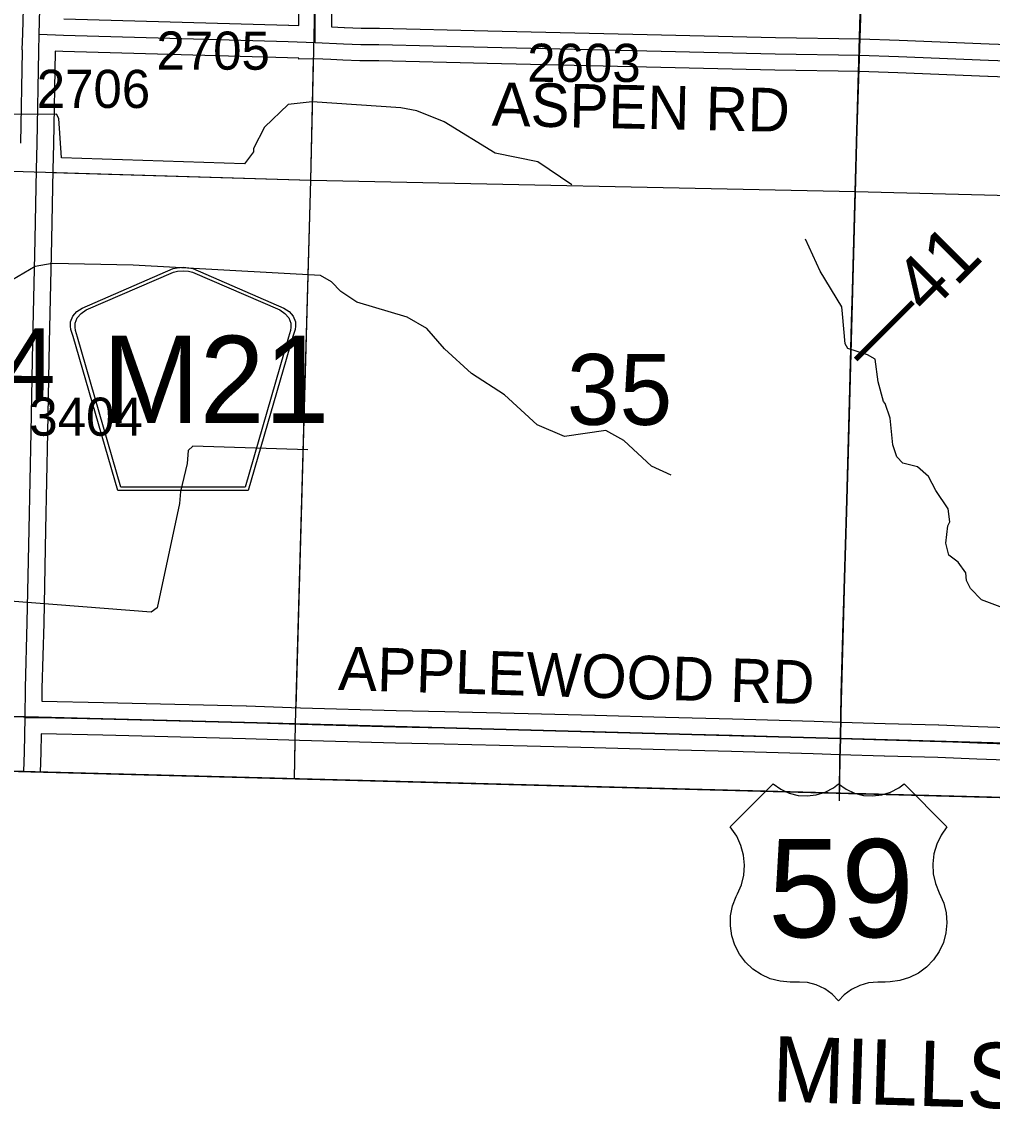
# Model space of a CAD drawing. Extents: x -132.8 to -73.3, y -60 to -26.
# Drawn here: x -100.748 to -98.967, y -57.527 to -55.522 of the extents above; entities that cross this region are included whole.
import ezdxf

# ---------------------------------------------------------------- set-up
doc = ezdxf.new("R2010")
doc.units = 0
for name, color, linetype in [('tdCoClipBndry', 7, 'Continuous'), ('tdCoCoBndry', 7, 'Continuous'), ('tdCoCoBndryTxt', 7, 'Continuous'), ('tdCoHydroRiver', 7, 'Continuous'), ('tdCoPriCL', 7, 'Continuous'), ('tdCoPrimary', 7, 'Continuous'), ('tdCoPriNonDiv', 7, 'Continuous'), ('tdCoPriNonDivCL', 7, 'Continuous'), ('tdCoSecRdNmbr', 7, 'Continuous'), ('tdCoSecRdTxt', 7, 'Continuous'), ('tdCoSecRteBand', 7, 'Continuous'), ('tdCoSecRteCL', 7, 'Continuous'), ('tdCoSectLine', 7, 'Continuous'), ('tdCoSectLinePart', 7, 'Continuous'), ('tdCoSectNmbr', 7, 'Continuous'), ('tdCoShieldCoRte', 7, 'Continuous'), ('tdCoShieldUsRte', 7, 'Continuous'), ('tdCoSurfGravel', 7, 'Continuous'), ('tdCoTwpBndryShd', 7, 'Continuous'), ('tdStHwyPriRefPost1', 7, 'Continuous')]:
    doc.layers.add(name, color=color, linetype=linetype)

msp = doc.modelspace()

# ---------------------------------------------------------------- linework, layer by layer
at = {"layer": 'tdCoClipBndry'}
msp.add_lwpolyline([(-85.7246, -34.3042), (-85.8518, -39.3105), (-85.8801, -41.2792), (-85.9018, -42.2789), (-85.908, -42.3117), (-85.95, -44.2727), (-85.9707, -45.2692), (-85.9836, -46.2708), (-86.0555, -49.2712), (-86.0681, -50.2676), (-86.1218, -52.1738), (-86.137, -53.174), (-86.1825, -55.1705), (-86.2204, -57.1749), (-86.2306, -57.2171), (-86.2512, -57.2452), (-86.2883, -57.2677), (-86.3227, -57.273), (-92.2767, -57.1319), (-95.2818, -57.0432), (-101.2395, -56.885), (-104.2146, -56.8258), (-105.2169, -56.7974), (-108.2085, -56.7373)], dxfattribs=at)
at = {"layer": 'tdCoCoBndry'}
for p, q in [((-101.2368, -56.785), (-100.2452, -56.8107)), ((-100.2452, -56.8107), (-101.2368, -56.785)), ((-100.2452, -56.8107), (-99.2456, -56.8371)), ((-99.2456, -56.8371), (-100.2452, -56.8107)), ((-99.2456, -56.8371), (-98.2362, -56.8674)), ((-98.2362, -56.8674), (-99.2456, -56.8371))]:
    msp.add_line(p, q, dxfattribs=at)
for points in [[(-108.2085, -56.7373), (-105.2169, -56.7974), (-104.2146, -56.8258), (-101.2395, -56.885), (-98.2384, -56.9647), (-98.2362, -56.8674), (-99.2456, -56.8371), (-100.2452, -56.8107), (-101.2368, -56.785), (-102.2388, -56.7627), (-103.2356, -56.7433), (-104.2123, -56.7258), (-105.2141, -56.6974), (-106.2091, -56.6762)], [(-86.3204, -57.173), (-87.3382, -57.146), (-88.3304, -57.1272), (-89.3189, -57.1023), (-90.323, -57.0783), (-91.3226, -57.0535), (-92.2743, -57.032), (-93.2761, -57.0041), (-94.2777, -56.9735), (-95.279, -56.9433), (-96.279, -56.9181), (-97.2777, -56.8905), (-97.7581, -56.8753), (-97.7712, -56.8754), (-98.2366, -56.8674), (-99.2459, -56.8371), (-100.2456, -56.8107), (-101.2372, -56.785), (-102.2392, -56.7627), (-103.2359, -56.7433), (-104.2127, -56.7258), (-105.2145, -56.6974), (-106.2094, -56.6762)], [(-90.3226, -57.0783), (-91.3222, -57.0535), (-92.2739, -57.032), (-93.2757, -57.0041), (-94.2773, -56.9735), (-95.2786, -56.9433), (-96.2786, -56.9181), (-97.2774, -56.8905), (-97.7578, -56.8753), (-97.7708, -56.8754), (-98.2362, -56.8674), (-99.2456, -56.8371), (-100.2452, -56.8107), (-101.2368, -56.785), (-102.2388, -56.7627), (-103.2356, -56.7433), (-104.2123, -56.7258), (-105.2141, -56.6974), (-106.2091, -56.6762)]]:
    msp.add_lwpolyline(points, dxfattribs=at)
at = {"layer": 'tdCoHydroRiver'}
for points in [[(-99.7385, -55.8213), (-99.8007, -55.7789), (-99.8793, -55.7629), (-99.9727, -55.7056), (-100.0228, -55.6855), (-100.0526, -55.6801), (-100.215, -55.6686), (-100.2593, -55.6739), (-100.3028, -55.7155), (-100.3226, -55.7545), (-100.3228, -55.7609), (-100.339, -55.7826), (-100.675, -55.7719), (-100.6797, -55.6992), (-100.6842, -55.6912), (-100.8863, -55.693)], [(-99.2419, -56.058), (-99.2432, -56.0454), (-99.2828, -55.9798), (-99.3099, -55.9208)], [(-99.5563, -56.3539), (-99.5922, -56.3373), (-99.6432, -56.2904), (-99.676, -56.2723), (-99.752, -56.2832), (-99.802, -56.2616), (-99.8623, -56.2066), (-99.923, -56.1674), (-99.9725, -56.1221), (-100.0048, -56.0851), (-100.0407, -56.0638), (-100.1332, -56.0365), (-100.1627, -56.0169), (-100.1797, -55.9991), (-100.2, -55.9876), (-100.5436, -55.9689), (-100.6919, -55.9656), (-100.7236, -55.9712), (-100.7652, -55.9955)], [(-99.2368, -56.1133), (-99.2419, -56.058)], [(-98.9383, -56.6012), (-98.9868, -56.5828), (-99.0069, -56.5618), (-99.0145, -56.5475), (-99.0157, -56.5332), (-99.0295, -56.514), (-99.0466, -56.501), (-99.0524, -56.4788), (-99.0485, -56.4473), (-99.0452, -56.4395), (-99.0478, -56.4158), (-99.0708, -56.3821), (-99.0844, -56.3566), (-99.1045, -56.3388), (-99.1312, -56.3318), (-99.142, -56.3206), (-99.1494, -56.2983), (-99.1546, -56.2493), (-99.1635, -56.2223), (-99.1666, -56.219), (-99.1768, -56.1825), (-99.1822, -56.1414), (-99.1962, -56.1332), (-99.2323, -56.1213), (-99.2368, -56.1133)], [(-100.2229, -56.3074), (-100.4342, -56.3011), (-100.4423, -56.3088), (-100.4444, -56.3324), (-100.4566, -56.3842), (-100.4586, -56.4062), (-100.4992, -56.5978), (-100.5104, -56.6054), (-101.0288, -56.5654)]]:
    msp.add_lwpolyline(points, dxfattribs=at)
at = {"layer": 'tdCoPriCL'}
msp.add_lwpolyline([(-99.2477, -56.9379), (-99.2467, -56.8747), (-99.2459, -56.8371), (-99.2442, -56.7568), (-99.2413, -56.6451), (-99.2383, -56.543), (-99.2346, -56.4207), (-99.2314, -56.3129), (-99.2287, -56.1958), (-99.2253, -56.0727), (-99.222, -55.9573), (-99.2186, -55.8365), (-99.2181, -55.8187), (-99.2154, -55.7201), (-99.2117, -55.5982), (-99.2112, -55.5831), (-99.2075, -55.4784)], dxfattribs=at)
at = {"layer": 'tdCoPrimary'}
for points in [[(-99.2455, -56.8371), (-99.2439, -56.7568), (-99.2409, -56.6451), (-99.2379, -56.543), (-99.2342, -56.4207), (-99.231, -56.3129), (-99.2283, -56.1958), (-99.2249, -56.0727), (-99.2217, -55.9573), (-99.2182, -55.8365), (-99.215, -55.7201), (-99.2113, -55.5982), (-99.2108, -55.5831), (-99.2071, -55.4784), (-99.2029, -55.3492), (-99.1997, -55.2343), (-99.196, -55.1216), (-99.1933, -55.0069), (-99.1911, -54.8932), (-99.1901, -54.8318), (-99.1894, -54.7822), (-99.1874, -54.6673), (-99.1867, -54.6246)], [(-99.2455, -56.8371), (-99.2439, -56.7568), (-99.2409, -56.6451), (-99.2379, -56.543), (-99.2342, -56.4207), (-99.231, -56.3129), (-99.2283, -56.1958), (-99.2249, -56.0727), (-99.2217, -55.9573), (-99.2182, -55.8365), (-99.215, -55.7201), (-99.2113, -55.5982), (-99.2108, -55.5831), (-99.2071, -55.4784), (-99.2029, -55.3492), (-99.1997, -55.2343), (-99.196, -55.1216), (-99.1933, -55.0069), (-99.1911, -54.8932), (-99.1901, -54.8318), (-99.1894, -54.7822), (-99.1874, -54.6673), (-99.1867, -54.6246)], [(-99.2473, -56.9379), (-99.2463, -56.8747), (-99.2455, -56.8371), (-99.2439, -56.7568), (-99.2409, -56.6451), (-99.2379, -56.543), (-99.2342, -56.4207), (-99.231, -56.3129), (-99.2283, -56.1958), (-99.2249, -56.0727), (-99.2217, -55.9573), (-99.2182, -55.8365), (-99.215, -55.7201), (-99.2113, -55.5982), (-99.2108, -55.5831), (-99.2071, -55.4784)], [(-99.2473, -56.9379), (-99.2463, -56.8747), (-99.2455, -56.8371)], [(-99.2473, -56.9379), (-99.2463, -56.8747), (-99.2455, -56.8371)]]:
    msp.add_lwpolyline(points, dxfattribs=at)
at = {"layer": 'tdCoPriNonDiv'}
msp.add_lwpolyline([(-99.0362, -47.9521), (-99.0366, -47.9722), (-99.0573, -48.946), (-99.0741, -49.7581), (-99.095, -50.4459), (-99.1049, -50.9246), (-99.1101, -51.1758), (-99.1165, -51.417), (-99.1254, -51.7857), (-99.1414, -52.253), (-99.1463, -52.5075), (-99.1621, -53.3487), (-99.1764, -54.1179), (-99.1858, -54.5457), (-99.1964, -55.1216), (-99.2154, -55.7201), (-99.2314, -56.3129), (-99.2413, -56.6451), (-99.2442, -56.7568), (-99.2459, -56.8371), (-99.2467, -56.8747), (-99.2479, -56.9518)], dxfattribs=at)
at = {"layer": 'tdCoPriNonDivCL'}
for points in [[(-99.2459, -56.8371), (-99.2442, -56.7568), (-99.2413, -56.6451), (-99.2383, -56.543), (-99.2346, -56.4207), (-99.2314, -56.3129), (-99.2287, -56.1958), (-99.2253, -56.0727), (-99.222, -55.9573), (-99.2186, -55.8365), (-99.2154, -55.7201), (-99.2117, -55.5982), (-99.2112, -55.5831), (-99.2075, -55.4784)], [(-99.2459, -56.8371), (-99.2442, -56.7568), (-99.2413, -56.6451), (-99.2383, -56.543), (-99.2346, -56.4207), (-99.2314, -56.3129), (-99.2287, -56.1958), (-99.2253, -56.0727), (-99.222, -55.9573), (-99.2186, -55.8365), (-99.2154, -55.7201), (-99.2117, -55.5982), (-99.2112, -55.5831), (-99.2075, -55.4784)], [(-99.2477, -56.9379), (-99.2467, -56.8747), (-99.2459, -56.8371)], [(-99.2477, -56.9379), (-99.2467, -56.8747), (-99.2459, -56.8371)]]:
    msp.add_lwpolyline(points, dxfattribs=at)
at = {"layer": 'tdCoSecRteBand'}
for points in [[(-100.7499, -55.7446), (-100.7467, -55.5757), (-100.7467, -55.5756), (-100.7467, -55.5755), (-100.7467, -55.5734), (-100.7472, -55.5734), (-100.7459, -55.5437), (-100.7423, -55.4044)], [(-100.6705, -55.5166), (-100.2584, -55.5282), (-100.2582, -55.5282), (-100.258, -55.5282), (-100.2396, -55.529), (-100.2397, -55.5031)], [(-100.1797, -55.5033), (-100.1796, -55.5313), (-100.1562, -55.5322), (-100.1561, -55.5322), (-100.1559, -55.5322), (-100.1254, -55.5336), (-100.0927, -55.5334), (-100.0922, -55.5334), (-100.0918, -55.5334), (-99.8925, -55.5383), (-99.6003, -55.5455), (-99.3649, -55.5509), (-99.2104, -55.5531), (-99.21, -55.5531), (-99.2097, -55.5531), (-99.1381, -55.5556), (-99.138, -55.5556), (-99.1379, -55.5556), (-98.9727, -55.5625), (-98.633, -55.5746)], [(-98.6351, -55.6346), (-98.975, -55.6225), (-98.975, -55.6225), (-98.9751, -55.6225), (-99.1403, -55.6156), (-99.2115, -55.613), (-99.3659, -55.6109), (-99.3661, -55.6109), (-99.3662, -55.6109), (-99.6017, -55.6055), (-99.6017, -55.6055), (-99.6017, -55.6055), (-99.894, -55.5983), (-99.894, -55.5983), (-99.894, -55.5983), (-100.0928, -55.5934), (-100.1258, -55.5936), (-100.1266, -55.5937), (-100.1275, -55.5936), (-100.1586, -55.5921), (-100.1806, -55.5913), (-100.21, -55.5902), (-100.2394, -55.5903), (-100.2394, -55.589), (-100.2406, -55.589), (-100.2602, -55.5882), (-100.6724, -55.5766), (-100.6726, -55.5766), (-100.6728, -55.5766), (-100.6867, -55.576), (-100.6867, -55.577), (-100.6899, -55.7458), (-100.6899, -55.7458), (-100.6899, -55.7459), (-100.6909, -55.7934), (-100.6936, -55.9222), (-100.6976, -56.1111), (-100.7008, -56.276), (-100.7042, -56.4541), (-100.7042, -56.4541), (-100.7042, -56.4541), (-100.7077, -56.6252), (-100.7077, -56.6253), (-100.7077, -56.6254), (-100.7109, -56.7453), (-100.7113, -56.7691), (-100.5981, -56.7715), (-100.5981, -56.7715), (-100.598, -56.7715), (-100.3359, -56.7777), (-100.3357, -56.7777), (-100.3356, -56.7777), (-100.2363, -56.7811), (-100.0609, -56.7858), (-99.9716, -56.788), (-99.819, -56.7917), (-99.6962, -56.7947), (-99.6962, -56.7947), (-99.6961, -56.7947), (-99.5667, -56.7982), (-99.4439, -56.8014), (-99.4438, -56.8014), (-99.4438, -56.8014), (-99.2941, -56.8056), (-99.294, -56.8056), (-99.294, -56.8056), (-99.2446, -56.8071), (-99.2445, -56.8071), (-99.2445, -56.8071), (-99.1636, -56.81), (-99.0657, -56.8122), (-99.0654, -56.8122), (-99.0651, -56.8122), (-98.9931, -56.8152), (-98.904, -56.8186)], [(-98.906, -56.8786), (-98.9955, -56.8751), (-98.9955, -56.8751), (-98.9956, -56.8751), (-99.0673, -56.8722), (-99.1652, -56.87), (-99.1654, -56.87), (-99.1655, -56.87), (-99.2466, -56.8671), (-99.2958, -56.8655), (-99.4454, -56.8613), (-99.5682, -56.8581), (-99.5682, -56.8581), (-99.5682, -56.8581), (-99.6977, -56.8547), (-99.8204, -56.8517), (-99.8204, -56.8517), (-99.8205, -56.8517), (-99.9731, -56.848), (-99.9731, -56.848), (-99.9731, -56.848), (-100.0624, -56.8458), (-100.0624, -56.8458), (-100.0624, -56.8458), (-100.238, -56.8411), (-100.2381, -56.8411), (-100.2383, -56.8411), (-100.3375, -56.8377), (-100.5994, -56.8315), (-100.7125, -56.8291), (-100.7125, -56.8298), (-100.7131, -56.8631), (-100.7131, -56.8631), (-100.7131, -56.8632), (-100.7139, -56.8989)]]:
    msp.add_lwpolyline(points, dxfattribs=at)
at = {"layer": 'tdCoSecRteCL'}
for points in [[(-100.7159, -55.5447), (-100.7123, -55.4052), (-100.7074, -55.2409), (-100.7024, -55.0718), (-100.6977, -54.905), (-100.6947, -54.7932), (-100.6946, -54.7891), (-100.694, -54.767), (-100.6933, -54.7411), (-100.6891, -54.6127), (-100.6876, -54.5697), (-100.6869, -54.5422)], [(-100.2095, -55.5601), (-100.2097, -55.5029), (-100.2079, -55.4327), (-100.2045, -55.2896), (-100.201, -55.1192), (-100.1971, -54.954), (-100.1951, -54.8688), (-100.1949, -54.8571), (-100.1941, -54.8275), (-100.1959, -54.8181), (-100.1993, -54.8124), (-100.2014, -54.8109), (-100.2045, -54.8085), (-100.2112, -54.8053), (-100.2235, -54.8041)], [(-100.7419, -56.7992), (-100.7409, -56.7446), (-100.7377, -56.6246), (-100.7342, -56.4535), (-100.7308, -56.2754), (-100.7276, -56.1105), (-100.7236, -55.9216), (-100.7209, -55.7928), (-100.7199, -55.7452), (-100.7167, -55.5763), (-100.7159, -55.5447)], [(-100.7159, -55.5447), (-100.6715, -55.5466), (-100.2592, -55.5582), (-100.2095, -55.5601)], [(-100.2095, -55.5601), (-100.1574, -55.5622), (-100.126, -55.5636), (-100.0925, -55.5634), (-99.8932, -55.5683), (-99.601, -55.5755), (-99.3655, -55.5809), (-99.2108, -55.5831), (-99.1391, -55.5856), (-98.9739, -55.5925), (-98.6341, -55.6046), (-98.2992, -55.6167), (-98.2437, -55.6184), (-98.212, -55.6194), (-98.1786, -55.6204), (-98.055, -55.6231), (-97.7909, -55.6278), (-97.7518, -55.6287)], [(-100.7439, -56.8981), (-100.7431, -56.8625), (-100.7419, -56.7992)], [(-100.7419, -56.7992), (-100.7154, -56.799), (-100.5988, -56.8015), (-100.3366, -56.8077), (-100.2372, -56.8111), (-100.0616, -56.8158), (-99.9724, -56.818), (-99.8197, -56.8217), (-99.6969, -56.8247), (-99.5674, -56.8281), (-99.4446, -56.8314), (-99.2949, -56.8355), (-99.2455, -56.8371), (-99.1645, -56.84), (-99.0663, -56.8422), (-98.9943, -56.8452), (-98.9048, -56.8486), (-98.82, -56.8501), (-98.7213, -56.8531), (-98.6222, -56.8563), (-98.4528, -56.8609), (-98.3519, -56.8642), (-98.2362, -56.8672)]]:
    msp.add_lwpolyline(points, dxfattribs=at)
at = {"layer": 'tdCoSectLine'}
for points in [[(-100.2177, -55.8128), (-100.194, -54.8052)], [(-99.2185, -55.8332), (-99.1905, -54.8318)], [(-101.2124, -55.7828), (-100.2177, -55.8128)], [(-100.2456, -56.8107), (-100.2177, -55.8128)], [(-100.2177, -55.8128), (-99.2185, -55.8332)], [(-99.2459, -56.8371), (-99.2185, -55.8332)], [(-99.2185, -55.8332), (-98.2229, -55.8593)], [(-101.2372, -56.785), (-100.2456, -56.8107)], [(-100.2475, -56.9113), (-100.2456, -56.8107)], [(-100.2456, -56.8107), (-99.2459, -56.8371)], [(-99.2474, -56.9379), (-99.2459, -56.8371)], [(-99.2459, -56.8371), (-98.2366, -56.8674)]]:
    msp.add_lwpolyline(points, dxfattribs=at)
at = {"layer": 'tdCoSectLinePart'}
for points in [[(-99.2107, -55.5531), (-99.1914, -54.8618)], [(-100.2177, -55.8128), (-100.2125, -55.5902)], [(-99.2185, -55.8332), (-99.2124, -55.613)], [(-100.6917, -55.7985), (-100.2177, -55.8128)], [(-100.2447, -56.7804), (-100.2177, -55.8128)], [(-100.2177, -55.8128), (-99.2185, -55.8332)], [(-99.2451, -56.8071), (-99.2185, -55.8332)], [(-99.2185, -55.8332), (-98.2229, -55.8593)], [(-100.2475, -56.9113), (-100.2461, -56.8404)], [(-99.2474, -56.9379), (-99.2464, -56.8671)]]:
    msp.add_lwpolyline(points, dxfattribs=at)
at = {"layer": 'tdCoShieldCoRte'}
for points in [[(-100.5718, -56.3825), (-100.6537, -56.0996), (-100.6576, -56.0865), (-100.6583, -56.0806), (-100.6583, -56.0727), (-100.6541, -56.0624), (-100.6468, -56.0539), (-100.6372, -56.0473), (-100.47, -55.9749), (-100.4625, -55.9733), (-100.452, -55.9724), (-100.4416, -55.9733), (-100.4341, -55.9749), (-100.2668, -56.0473), (-100.2572, -56.0539), (-100.25, -56.0624), (-100.2457, -56.0727), (-100.2457, -56.0806), (-100.2465, -56.0865), (-100.2503, -56.0996), (-100.3323, -56.3825)], [(-100.5659, -56.3762), (-100.6457, -56.1009), (-100.6494, -56.0883), (-100.6501, -56.0826), (-100.6501, -56.0751), (-100.646, -56.0652), (-100.639, -56.0571), (-100.6298, -56.0507), (-100.4693, -55.9812), (-100.462, -55.9796), (-100.452, -55.9788), (-100.442, -55.9796), (-100.4348, -55.9812), (-100.2742, -56.0507), (-100.265, -56.0571), (-100.258, -56.0652), (-100.254, -56.0751), (-100.254, -56.0826), (-100.2547, -56.0883), (-100.2584, -56.1009), (-100.3381, -56.3762)]]:
    msp.add_lwpolyline(points, close=True, dxfattribs=at)
at = {"layer": 'tdCoShieldUsRte'}
msp.add_lwpolyline([(-99.448, -56.9997), (-99.3691, -56.9208), (-99.3553, -56.9306), (-99.34, -56.9376), (-99.3236, -56.9418), (-99.3067, -56.9429), (-99.29, -56.9409), (-99.2738, -56.9359), (-99.2588, -56.928), (-99.2491, -56.9208), (-99.2353, -56.9306), (-99.22, -56.9376), (-99.2036, -56.9418), (-99.1867, -56.9429), (-99.1699, -56.9409), (-99.1538, -56.9359), (-99.1388, -56.928), (-99.1291, -56.9208), (-99.0503, -56.9997), (-99.061, -57.0147), (-99.069, -57.0312), (-99.0742, -57.0489), (-99.0764, -57.0671), (-99.0754, -57.0855), (-99.0714, -57.1035), (-99.0645, -57.1205), (-99.0561, -57.1396), (-99.0517, -57.1574), (-99.0503, -57.1758), (-99.0521, -57.1941), (-99.0569, -57.2119), (-99.0646, -57.2286), (-99.0749, -57.2438), (-99.0877, -57.257), (-99.1025, -57.268), (-99.1189, -57.2763), (-99.1365, -57.2817), (-99.1547, -57.2842), (-99.1638, -57.2843), (-99.1772, -57.2843), (-99.194, -57.2858), (-99.2103, -57.2904), (-99.2255, -57.2979), (-99.239, -57.308), (-99.2491, -57.3186), (-99.2609, -57.3065), (-99.2747, -57.2967), (-99.2901, -57.2896), (-99.3064, -57.2855), (-99.3211, -57.2843), (-99.3382, -57.2843), (-99.3565, -57.2828), (-99.3744, -57.2782), (-99.3912, -57.2707), (-99.4065, -57.2605), (-99.4199, -57.2479), (-99.431, -57.2332), (-99.4395, -57.2169), (-99.4451, -57.1993), (-99.4477, -57.1811), (-99.4473, -57.1627), (-99.4438, -57.1447), (-99.4373, -57.1275), (-99.4349, -57.1227), (-99.4276, -57.1058), (-99.4232, -57.0879), (-99.4219, -57.0696), (-99.4236, -57.0513), (-99.4284, -57.0335), (-99.4361, -57.0168)], close=True, dxfattribs=at)
at = {"layer": 'tdCoSurfGravel'}
for points in [[(-100.7159, -55.5447), (-100.7123, -55.4052), (-100.7074, -55.2409), (-100.7024, -55.0718), (-100.6977, -54.905), (-100.6947, -54.7932), (-100.6946, -54.7891)], [(-100.2095, -55.5601), (-100.2097, -55.5029), (-100.2079, -55.4327), (-100.2045, -55.2896), (-100.201, -55.1192), (-100.1971, -54.954), (-100.1951, -54.8688)], [(-100.7209, -55.7928), (-100.7199, -55.7452), (-100.7167, -55.5763), (-100.7159, -55.5447)], [(-100.7159, -55.5447), (-100.6715, -55.5466), (-100.2592, -55.5582), (-100.2095, -55.5601)], [(-100.2095, -55.5601), (-100.1574, -55.5622), (-100.126, -55.5636), (-100.0925, -55.5634), (-99.8932, -55.5683), (-99.601, -55.5755), (-99.3655, -55.5809), (-99.2108, -55.5831)], [(-99.2108, -55.5831), (-99.1391, -55.5856), (-98.9739, -55.5925), (-98.6341, -55.6046), (-98.2992, -55.6167), (-98.2437, -55.6184), (-98.212, -55.6194)], [(-100.7419, -56.7992), (-100.7409, -56.7446), (-100.7377, -56.6246), (-100.7342, -56.4535), (-100.7308, -56.2754), (-100.7276, -56.1105), (-100.7236, -55.9216), (-100.7209, -55.7928)], [(-100.7439, -56.8981), (-100.7431, -56.8625), (-100.7419, -56.7992)], [(-100.7419, -56.7992), (-100.7154, -56.799), (-100.5988, -56.8015), (-100.3366, -56.8077), (-100.2372, -56.8111), (-100.0616, -56.8158), (-99.9724, -56.818), (-99.8197, -56.8217), (-99.6969, -56.8247), (-99.5674, -56.8281), (-99.4446, -56.8314), (-99.2949, -56.8355), (-99.2455, -56.8371)], [(-99.2455, -56.8371), (-99.1645, -56.84), (-99.0663, -56.8422), (-98.9943, -56.8452), (-98.9048, -56.8486), (-98.82, -56.8501), (-98.7213, -56.8531), (-98.6222, -56.8563), (-98.4528, -56.8609), (-98.3519, -56.8642), (-98.2362, -56.8672)]]:
    msp.add_lwpolyline(points, dxfattribs=at)
at = {"layer": 'tdCoTwpBndryShd'}
msp.add_lwpolyline([(-86.3204, -57.173), (-87.3382, -57.146), (-88.3304, -57.1272), (-89.3189, -57.1023), (-90.323, -57.0783), (-91.3226, -57.0535), (-92.2743, -57.032), (-93.2761, -57.0041), (-94.2777, -56.9735), (-95.279, -56.9433), (-96.279, -56.9181), (-97.2777, -56.8905), (-97.7581, -56.8753), (-97.7712, -56.8754), (-98.2366, -56.8674), (-99.2459, -56.8371), (-100.2456, -56.8107), (-101.2372, -56.785), (-102.2392, -56.7627), (-103.2359, -56.7433), (-104.2127, -56.7258), (-105.2145, -56.6974), (-106.2094, -56.6762)], dxfattribs=at)

# ---------------------------------------------------------------- texts
at = {"layer": 'tdCoCoBndryTxt'}
msp.add_text('MILLS CO.', height=0.12, rotation=358.2794, dxfattribs=at).set_placement((-99.3725, -57.5034))
at = {"layer": 'tdCoSecRdNmbr'}
for s, rotation, p in [('2705', 359.9243, (-100.5009, -55.6097)), ('2603', 359.9247, (-99.8205, -55.6321)), ('2706', 359.9241, (-100.7205, -55.6799)), ('3404', 359.9241, (-100.7341, -56.2815))]:
    msp.add_text(s, height=0.07, rotation=rotation, dxfattribs=at).set_placement(p)
at = {"layer": 'tdCoSecRdTxt'}
for s, rotation, p in [('ASPEN RD', 358.8038, (-99.8861, -55.7127)), ('APPLEWOOD RD', 358.2605, (-100.168, -56.7482))]:
    msp.add_text(s, height=0.08, rotation=rotation, dxfattribs=at).set_placement(p)
at = {"layer": 'tdCoSectNmbr'}
for s, rotation, p in [('34', 359.9239, (-100.8795, -56.2141)), ('35', 359.9247, (-99.7478, -56.2616))]:
    msp.add_text(s, height=0.13, rotation=rotation, dxfattribs=at).set_placement(p)
at = {"layer": 'tdCoShieldCoRte'}
msp.add_text('M21', height=0.16, dxfattribs=at).set_placement((-100.5996, -56.2582))
at = {"layer": 'tdCoShieldUsRte'}
msp.add_text('59', height=0.18, dxfattribs=at).set_placement((-99.3786, -57.2021))
at = {"layer": 'tdStHwyPriRefPost1'}
msp.add_text('‒‒41', height=0.1, rotation=45, dxfattribs=at).set_placement((-99.1916, -56.1677))

doc.saveas('drawing.dxf')
